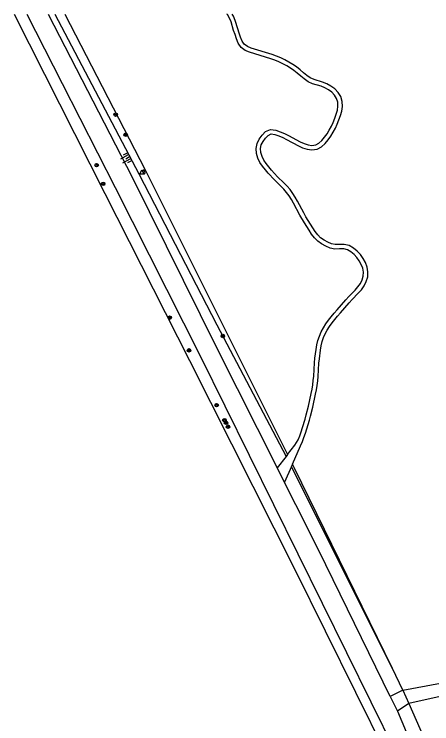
# Model space of a CAD drawing. Extents: x 126000 to 131009, y 393000 to 395500.
# Drawn here: x 128435.6 to 128529.7, y 395340 to 395500 of the extents above; entities that cross this region are included whole.
import ezdxf

# ---------------------------------------------------------------- set-up
doc = ezdxf.new("R2010")
doc.units = 0
for name, color, linetype in [('gg-afsc-draadraster', 7, 'Continuous'), ('gg-afsc-hekwerk', 7, 'Continuous'), ('gg-afsc-lijn draadraster', 7, 'Continuous'), ('gg-knt-BGT kruinlijn', 7, 'Continuous'), ('gg-knt-onverhard', 7, 'Continuous'), ('gg-knt-verharding nz', 7, 'Continuous'), ('gt-symb-boom', 7, 'Continuous'), ('gt-symb-brandkraan', 7, 'Continuous'), ('gt-symb-talud symbool', 7, 'Continuous'), ('gt-symb-waterafsluiter', 7, 'Continuous')]:
    doc.layers.add(name, color=color, linetype=linetype)

# ---------------------------------------------------------------- blocks, each defined once
blk = doc.blocks.new('gt0-BOOM')
at = {"layer": 'gt-symb-boom'}
for radius in [0.4, 0.2]:
    blk.add_circle((0, 0), radius, dxfattribs=at)
blk = doc.blocks.new('gt0-WAFSL')
at = {"layer": 'gt-symb-waterafsluiter'}
for p, q in [((-0.5, -0.33), (0, 0.67)), ((0, 0.67), (0.5, -0.33)), ((0.5, -0.33), (-0.5, -0.33))]:
    blk.add_line(p, q, dxfattribs=at)
blk = doc.blocks.new('gt0-BR')
at = {"layer": 'gt-symb-brandkraan'}
for centre, radius, start, end in [((-0.24, 0), 0.206, 107.5669, 252.4331), ((0.6, -2.66), 3, 106.892, 107.5669), ((0, -0.69), 0.938, 73.108, 106.892), ((-0.6, -2.66), 3, 72.4331, 73.108), ((0.24, 0), 0.206, 287.567, 72.4331), ((0.6, 2.66), 3, 252.4331, 253.108), ((0, 0.69), 0.938, 253.108, 286.8921), ((-0.6, 2.66), 3, 286.8921, 287.567)]:
    blk.add_arc(centre, radius, start, end, dxfattribs=at)
blk = doc.blocks.new('gt0-TALUD_1')
at = {"layer": 'gt-symb-talud symbool'}
for p, q in [((-1, -1), (-1, 0)), ((-0.5, -2), (-0.5, 0)), ((0, -1), (0, 0)), ((0.5, -2), (0.5, 0)), ((1, -1), (1, 0))]:
    blk.add_line(p, q, dxfattribs=at)

msp = doc.modelspace()

# ---------------------------------------------------------------- linework, layer by layer
at = {"layer": 'gg-afsc-draadraster'}
for p, q in [((128498.65, 395397.83), (128498.29, 395398.54)), ((128520.79, 395352.49), (128498.65, 395397.83))]:
    msp.add_line(p, q, dxfattribs=at)
for points in [[(128435.62, 395500), (128456.06, 395459.57), (128475.12, 395421.93), (128498.8, 395374.85), (128519.33, 395333.35), (128468.7, 395322.74)], [(128447, 395500), (128465.09, 395464.91), (128497.19, 395400.74)], [(128524.54, 395344.59), (128530.28, 395331.47), (128541.19, 395303.97), (128549.83, 395278.32)]]:
    msp.add_lwpolyline(points, dxfattribs=at)
at = {"layer": 'gg-afsc-hekwerk'}
msp.add_line((128523.18, 395347.62), (128524.54, 395344.59), dxfattribs=at)
at = {"layer": 'gg-afsc-lijn draadraster'}
msp.add_line((128523.18, 395347.62), (128520.79, 395352.49), dxfattribs=at)
at = {"layer": 'gg-knt-BGT kruinlijn'}
for p, q in [((128498.54, 395397.08), (128498.05, 395398.01)), ((128520.79, 395352.49), (128498.54, 395397.08))]:
    msp.add_line(p, q, dxfattribs=at)
msp.add_lwpolyline([(128444.74, 395500), (128463.67, 395463.99), (128481.28, 395430.01), (128496.85, 395400.3)], dxfattribs=at)
at = {"layer": 'gg-knt-onverhard'}
for p, q in [((128496.85, 395400.3), (128494.86, 395397.72)), ((128497.19, 395400.74), (128496.85, 395400.3)), ((128498.29, 395398.54), (128498.05, 395398.01)), ((128496.5, 395394.48), (128494.86, 395397.72)), ((128498.05, 395398.01), (128496.5, 395394.48)), ((128498.02, 395391.47), (128496.5, 395394.48)), ((128499.06, 395389.41), (128498.02, 395391.47)), ((128523.18, 395347.62), (128520.3, 395346.22)), ((128524.54, 395344.59), (128521.94, 395342.87))]:
    msp.add_line(p, q, dxfattribs=at)
for points in [[(128438.5, 395500), (128458.33, 395460.96), (128477.55, 395422.87), (128521.41, 395333.91)], [(128443.29, 395500), (128462.2, 395463.24), (128481.32, 395424.54), (128494.86, 395397.72)], [(128497.19, 395400.74), (128498.81, 395402.86), (128499.59, 395404.04), (128499.95, 395404.96), (128500.28, 395405.89), (128500.59, 395406.83), (128501.16, 395408.72), (128501.41, 395409.68), (128501.89, 395411.61), (128502.52, 395414.53), (128502.72, 395415.5), (128502.87, 395416.47), (128502.99, 395417.44), (128503.07, 395418.42), (128503.26, 395421.42), (128503.36, 395422.43), (128503.64, 395424.44), (128503.81, 395425.44), (128504.04, 395426.45), (128504.35, 395427.45), (128504.76, 395428.42), (128505.28, 395429.32), (128505.84, 395430.18), (128506.43, 395431.01), (128507.04, 395431.82), (128507.68, 395432.61), (128508.34, 395433.37), (128510.32, 395435.64), (128511, 395436.39), (128512.39, 395437.82), (128513.04, 395438.54), (128513.59, 395439.28), (128513.99, 395440.11), (128514.24, 395440.97), (128514.28, 395441.85), (128514.12, 395442.73), (128513.8, 395443.59), (128513.34, 395444.41), (128512.8, 395445.18), (128512.17, 395445.86), (128511.45, 395446.45), (128510.69, 395446.9), (128509.84, 395447.09), (128508.9, 395447.09), (128507.87, 395447.07), (128506.76, 395447.24), (128505.78, 395447.7), (128504.87, 395448.21), (128503.99, 395448.83), (128503.22, 395449.59), (128502.61, 395450.44), (128502.05, 395451.29), (128500.98, 395452.99), (128499.95, 395454.73), (128498.55, 395457.39), (128498.06, 395458.24), (128497.55, 395459.06), (128496.97, 395459.83), (128496.33, 395460.55), (128495.65, 395461.25), (128494.21, 395462.66), (128492.85, 395464.15), (128492.19, 395464.92), (128491.54, 395465.72), (128490.94, 395466.6), (128490.49, 395467.58), (128490.2, 395468.63), (128490.11, 395469.74), (128490.32, 395470.85), (128490.81, 395471.86), (128491.45, 395472.72), (128492.25, 395473.53), (128493.38, 395474.04), (128494.56, 395473.86), (128495.56, 395473.52), (128496.51, 395473.11), (128497.43, 395472.67), (128500.06, 395471.24), (128500.94, 395470.84), (128501.82, 395470.55), (128502.69, 395470.41), (128503.52, 395470.52), (128504.27, 395470.93), (128504.94, 395471.53), (128505.53, 395472.26), (128506.08, 395473.06), (128506.59, 395473.89), (128507.05, 395474.74), (128507.46, 395475.62), (128507.83, 395476.53), (128508.15, 395477.45), (128508.41, 395478.36), (128508.54, 395479.27), (128508.5, 395480.16), (128508.24, 395480.99), (128507.77, 395481.74), (128507.15, 395482.4), (128506.41, 395482.97), (128505.61, 395483.43), (128504.73, 395483.76), (128502.8, 395484.34), (128501.82, 395484.79), (128500.94, 395485.4), (128500.15, 395486.05), (128499.39, 395486.69), (128498.63, 395487.3), (128497.83, 395487.84), (128496.99, 395488.34), (128496.13, 395488.81), (128495.26, 395489.24), (128494.36, 395489.61), (128493.44, 395489.93), (128488.65, 395491.42), (128487.65, 395491.85), (128486.73, 395492.52), (128486.08, 395493.46), (128485.69, 395494.45), (128485.37, 395495.41), (128485.02, 395496.35), (128484.46, 395498.26), (128484.11, 395499.13), (128483.63, 395499.9), (128483.54, 395500)], [(128498.29, 395398.54), (128500.13, 395402.73), (128500.52, 395403.66), (128500.89, 395404.61), (128501.23, 395405.56), (128501.54, 395406.52), (128502.12, 395408.46), (128502.38, 395409.43), (128502.86, 395411.39), (128503.5, 395414.33), (128503.7, 395415.32), (128503.86, 395416.33), (128503.98, 395417.34), (128504.07, 395418.35), (128504.26, 395421.34), (128504.35, 395422.32), (128504.63, 395424.28), (128504.79, 395425.24), (128505.01, 395426.19), (128505.29, 395427.1), (128505.66, 395427.97), (128506.14, 395428.8), (128506.67, 395429.62), (128507.23, 395430.42), (128507.83, 395431.2), (128508.45, 395431.97), (128509.09, 395432.72), (128511.06, 395434.97), (128511.73, 395435.7), (128513.12, 395437.14), (128513.82, 395437.9), (128514.46, 395438.77), (128514.92, 395439.75), (128515.24, 395440.8), (128515.29, 395441.92), (128515.09, 395443), (128514.71, 395444.01), (128514.19, 395444.94), (128513.58, 395445.81), (128512.85, 395446.59), (128512.02, 395447.27), (128511.06, 395447.84), (128509.96, 395448.09), (128508.9, 395448.09), (128507.93, 395448.07), (128507.06, 395448.2), (128506.24, 395448.59), (128505.4, 395449.06), (128504.64, 395449.6), (128503.99, 395450.24), (128503.44, 395451.01), (128502.35, 395452.67), (128501.32, 395454.36), (128500.82, 395455.22), (128499.42, 395457.86), (128498.92, 395458.75), (128498.37, 395459.62), (128497.75, 395460.46), (128497.07, 395461.24), (128496.35, 395461.96), (128494.93, 395463.36), (128493.6, 395464.82), (128492.95, 395465.56), (128492.34, 395466.32), (128491.81, 395467.09), (128491.44, 395467.92), (128491.19, 395468.81), (128491.11, 395469.69), (128491.28, 395470.54), (128491.67, 395471.34), (128492.21, 395472.07), (128492.83, 395472.69), (128493.52, 395473), (128494.32, 395472.88), (128495.21, 395472.58), (128496.1, 395472.2), (128496.98, 395471.78), (128499.62, 395470.35), (128500.57, 395469.91), (128501.58, 395469.57), (128502.68, 395469.4), (128503.84, 395469.56), (128504.85, 395470.11), (128505.67, 395470.84), (128506.34, 395471.66), (128506.92, 395472.51), (128507.46, 395473.39), (128507.95, 395474.29), (128508.38, 395475.22), (128508.76, 395476.17), (128509.1, 395477.14), (128509.39, 395478.15), (128509.55, 395479.22), (128509.5, 395480.33), (128509.16, 395481.41), (128508.57, 395482.35), (128507.82, 395483.15), (128506.97, 395483.8), (128506.04, 395484.34), (128505.05, 395484.71), (128503.15, 395485.28), (128502.31, 395485.66), (128501.54, 395486.2), (128500.79, 395486.81), (128500.02, 395487.46), (128499.22, 395488.11), (128498.36, 395488.68), (128497.48, 395489.2), (128496.59, 395489.7), (128495.67, 395490.16), (128494.72, 395490.55), (128493.75, 395490.88), (128488.99, 395492.36), (128488.15, 395492.72), (128487.45, 395493.23), (128486.97, 395493.93), (128486.62, 395494.79), (128486.31, 395495.74), (128485.97, 395496.67), (128485.4, 395498.59), (128485, 395499.58), (128484.74, 395500)], [(128520.3, 395346.22), (128504.27, 395379.09), (128499.06, 395389.41)], [(128523.18, 395347.62), (128540.11, 395350.76), (128547.76, 395350.55), (128558.05, 395355.55), (128588.03, 395378.31), (128594.45, 395379.94), (128606.99, 395378.92), (128615.46, 395381.37), (128616.48, 395377.85), (128608.04, 395375.41), (128596.7, 395376.39), (128591.5, 395375.68), (128586.61, 395372.51), (128560.2, 395353.43), (128548.58, 395347.82), (128539, 395347.82), (128524.54, 395344.59)], [(128521.94, 395342.87), (128529.92, 395323.86), (128544.27, 395282.93), (128550.49, 395265.46)]]:
    msp.add_lwpolyline(points, dxfattribs=at)
at = {"layer": 'gg-knt-verharding nz'}
msp.add_line((128520.3, 395346.22), (128521.94, 395342.87), dxfattribs=at)

# ---------------------------------------------------------------- block references
at = {"layer": 'gt-symb-boom'}
for p in [(128458.46, 395477.36), (128460.73, 395472.83), (128454.19, 395465.96), (128455.64, 395461.77), (128470.63, 395431.61), (128482.61, 395427.45), (128474.99, 395424.23), (128481.21, 395411.86), (128482.97, 395408.48), (128483.33, 395407.92), (128483.76, 395407.02)]:
    msp.add_blockref('gt0-BOOM', p, dxfattribs=at)
at = {"layer": 'gt-symb-brandkraan', "rotation": -70.94493043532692}
msp.add_blockref('gt0-BR', (128464.8, 395464.45), dxfattribs=at)
at = {"layer": 'gt-symb-talud symbool', "xscale": 1.0001904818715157, "yscale": 1.0001904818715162, "rotation": -62.230787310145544}
msp.add_blockref('gt0-TALUD_1', (128461.62, 395467.9), dxfattribs=at)
at = {"layer": 'gt-symb-waterafsluiter'}
msp.add_blockref('gt0-WAFSL', (128464.38, 395464.28), dxfattribs=at)

doc.saveas('drawing.dxf')
